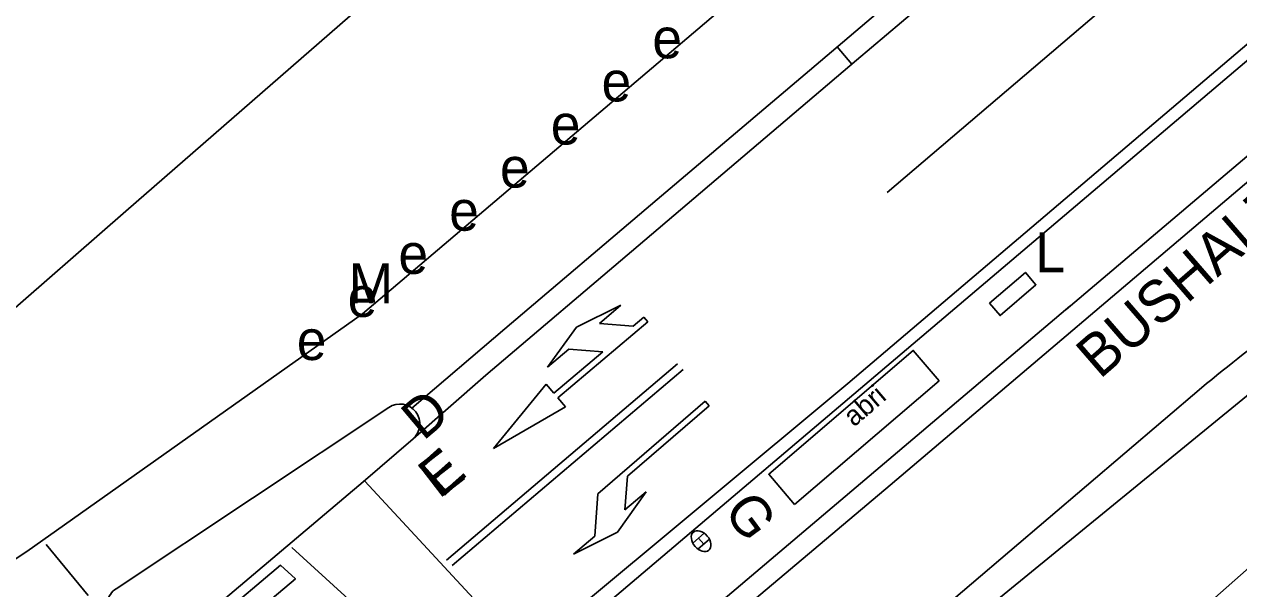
# Model space of a CAD drawing. Extents: x 81617 to 82144, y 454649 to 455150.
# Drawn here: x 81697.46 to 81727.87, y 454759.97 to 454774.11 of the extents above; entities that cross this region are included whole.
import ezdxf

# ---------------------------------------------------------------- set-up
doc = ezdxf.new("R2010")
doc.units = 0
doc.layers.add('B-WE-OG-TOPOGRAFIE-G', color=7, linetype='Continuous')
doc.layers.add('B-WE-VW-MARKERING-G', color=7, linetype='Continuous')

msp = doc.modelspace()

# ---------------------------------------------------------------- linework, layer by layer
at = {"layer": 'B-WE-OG-TOPOGRAFIE-G'}
for p, q in [((81718.293, 454773.205), (81737.944, 454789.828)), ((81733.63, 454774.858), (81719.137, 454762.569)), ((81728.808, 454773.819), (81712.022, 454759.576)), ((81718.178, 454773.108), (81717.812, 454773.54)), ((81700, 454769.425), (81695.369, 454765.393)), ((81714.59, 454753.803), (81728.901, 454765.479)), ((81716.747, 454762.079), (81720.37, 454765.181)), ((81699.754, 454759.974), (81706.582, 454764.514)), ((81719.137, 454762.569), (81715.314, 454759.346)), ((81714.197, 454761.118), (81714.485, 454761.363)), ((81714.326, 454760.966), (81714.614, 454761.21)), ((81714.47, 454761.088), (81714.341, 454761.241))]:
    msp.add_line(p, q, dxfattribs=at)
for points in [[(81714.014, 454800), (81717.175, 454796.37), (81723.113, 454789.553), (81700, 454769.425)], [(81745.436, 454796.985), (81717.117, 454772.95), (81713.302, 454769.718), (81709.492, 454766.481), (81707.164, 454764.493)], [(81705.929, 454766.86), (81722.338, 454780.793), (81726.158, 454784.02), (81729.975, 454787.248), (81732.273, 454789.198)], [(81729.075, 454774.452), (81718.076, 454765.11), (81710.932, 454759.164), (81707.922, 454756.51), (81706.846, 454755.54)], [(81700.933, 454758.418), (81705.943, 454762.651), (81707.198, 454763.73), (81709.015, 454765.322), (81712.828, 454768.556), (81718.293, 454773.205)], [(81697.103, 454760.629), (81697.519, 454760.904), (81705.929, 454766.86)], [(81716.747, 454762.079), (81716.097, 454762.839), (81719.719, 454765.941), (81720.37, 454765.181)], [(81733.315, 454765.078), (81722.008, 454755.107)]]:
    msp.add_lwpolyline(points, dxfattribs=at)
msp.add_lwpolyline([(81721.626, 454767.125), (81722.525, 454767.895), (81722.791, 454767.584), (81721.892, 454766.814)], close=True, dxfattribs=at)
for centre, start, end in [((81706.859, 454764.098), 310.6877, 123.623), ((81700.031, 454759.557), 123.623, 217.4125)]:
    msp.add_arc(centre, 0.5, start, end, dxfattribs=at)
msp.add_ellipse((81714.406, 454761.164), major_axis=(-0.194, 0.229), ratio=0.666667, dxfattribs=at)
at = {"layer": 'B-WE-VW-MARKERING-G'}
for p, q in [((81719.063, 454769.891), (81732.803, 454781.604)), ((81723.546, 454766.966), (81731.852, 454774.004)), ((81712.392, 454767.07), (81711.283, 454766.524)), ((81711.858, 454766.618), (81712.392, 454767.07)), ((81713.472, 454758.44), (81723.642, 454767.05)), ((81710.815, 454764.754), (81713.068, 454766.659)), ((81712.704, 454766.548), (81711.858, 454766.618)), ((81712.971, 454766.774), (81712.704, 454766.548)), ((81713.068, 454766.659), (81712.971, 454766.774)), ((81711.283, 454766.524), (81710.56, 454765.52)), ((81710.56, 454765.52), (81711.095, 454765.972)), ((81711.095, 454765.972), (81711.94, 454765.902)), ((81711.94, 454765.902), (81710.719, 454764.868)), ((81708.026, 454760.685), (81713.817, 454765.601)), ((81708.173, 454760.556), (81713.957, 454765.466)), ((81710.525, 454765.097), (81709.202, 454763.487)), ((81710.719, 454764.868), (81710.525, 454765.097)), ((81711.009, 454764.525), (81710.815, 454764.754)), ((81716.416, 454756.048), (81726.932, 454765.002)), ((81709.202, 454763.487), (81711.009, 454764.525)), ((81714.507, 454764.668), (81711.819, 454762.349)), ((81712.56, 454762.791), (81714.605, 454764.554)), ((81714.605, 454764.554), (81714.507, 454764.668)), ((81705.985, 454762.664), (81710.007, 454758.33)), ((81712.498, 454761.945), (81712.56, 454762.791)), ((81711.819, 454762.349), (81711.74, 454761.292)), ((81712.315, 454761.391), (81713.028, 454762.402)), ((81713.028, 454762.402), (81712.498, 454761.945)), ((81711.21, 454760.835), (81712.315, 454761.391)), ((81711.74, 454761.292), (81711.21, 454760.835)), ((81708.35, 454757.184), (81704.158, 454761.006))]:
    msp.add_line(p, q, dxfattribs=at)
msp.add_lwpolyline([(81699.056, 454759.802), (81698.002, 454761.082)], dxfattribs=at)
msp.add_lwpolyline([(81700.748, 454757.924), (81703.873, 454760.561), (81704.246, 454760.223), (81701.121, 454757.585)], close=True, dxfattribs=at)
msp.add_arc((81757.087, 454728.459), 47.378, 123.027, 129.5301, dxfattribs=at)

# ---------------------------------------------------------------- texts
at = {"layer": 'B-WE-OG-TOPOGRAFIE-G'}
for s, p in [('e', (81713.184, 454773.254)), ('e', (81711.912, 454772.175)), ('e', (81710.641, 454771.096)), ('e', (81709.369, 454770.017)), ('e', (81708.097, 454768.938)), ('L', (81722.773, 454767.898)), ('e', (81706.825, 454767.858)), ('M', (81705.58, 454767.12)), ('e', (81705.553, 454766.779)), ('e', (81704.281, 454765.7))]:
    msp.add_text(s, height=1, dxfattribs=at).set_placement(p)
for s, height, rotation, p in [('BUSHALTE', 1.05, 40.9275, (81724.387, 454765.202)), ('abri', 0.5, 40.5763, (81718.233, 454764.01)), ('D', 1, 40.1171, (81707.446, 454763.66)), ('E', 1, 41.7924, (81707.905, 454762.226)), ('E', 1, 37.6609, (81707.838, 454762.209)), ('G', 1, 306.6612, (81714.943, 454761.915))]:
    msp.add_text(s, height=height, rotation=rotation, dxfattribs=at).set_placement(p)

doc.saveas('drawing.dxf')
